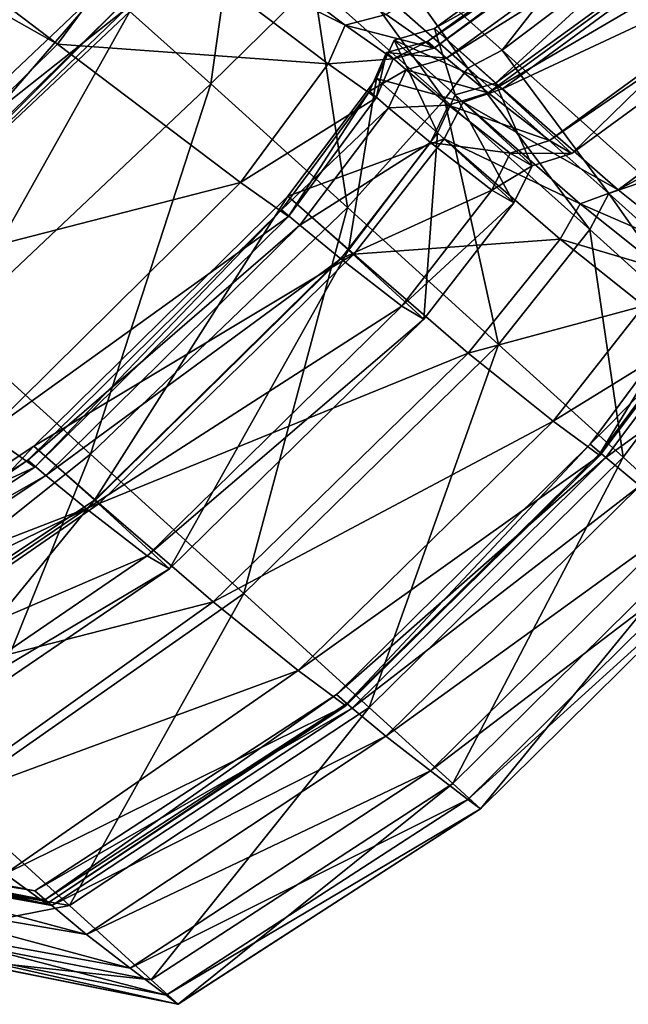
# Model space of a CAD drawing. Header units: millimetres. Extents: x 2387 to 13955, y -4964 to 364.
# Tile 215 of 656: x 6350.31 to 6353.28, y -4430.45 to -4425.65. Entities that reach past the tile are written whole.
import ezdxf

# ---------------------------------------------------------------- set-up
doc = ezdxf.new("R2010")
doc.units = ezdxf.units.MM
doc.header["$MEASUREMENT"] = 0
doc.layers.add('Predefinito', color=7, linetype='Continuous', true_color=0x000000)

msp = doc.modelspace()

# ---------------------------------------------------------------- linework, layer by layer
at = {"layer": 'Predefinito'}
for points in [[(6350.4965, -4425.7658, 440.4923), (6340.6023, -4418.2525, 485.693), (6339.3647, -4419.4736, 485.7014)], [(6340.6023, -4418.2525, 485.693), (6350.4965, -4425.7658, 440.4923), (6350.9247, -4425.1875, 440.487)], [(6339.3647, -4419.4736, 485.7014), (6349.2591, -4426.9871, 440.494), (6350.4965, -4425.7658, 440.4923)], [(6352.6659, -4425.7947, 17.0723), (6352.0278, -4425.2254, 16.3445), (6354.7754, -4423.0989, 16.238)], [(6354.7754, -4423.0989, 16.238), (6355.4383, -4423.704, 16.9759), (6352.6659, -4425.7947, 17.0723)], [(6352.6331, -4425.9551, 426.6515), (6352.3357, -4425.6898, 426.4331), (6355.1964, -4423.611, 426.4512)], [(6355.5021, -4423.9069, 426.3876), (6355.1964, -4423.611, 426.4512), (6352.3357, -4425.6898, 426.4331)], [(6355.1964, -4423.611, 426.4512), (6355.4767, -4423.8867, 426.625), (6352.6331, -4425.9551, 426.6515)], [(6352.333, -4425.7857, 433.6586), (6352.3006, -4425.7533, 433.4325), (6355.1276, -4423.7074, 433.4559)], [(6355.2135, -4423.7862, 433.2815), (6355.1276, -4423.7074, 433.4559), (6352.3006, -4425.7533, 433.4325)], [(6355.1276, -4423.7074, 433.4559), (6355.158, -4423.7439, 433.66), (6352.333, -4425.7857, 433.6586)], [(6353.3737, -4426.4285, 18.7734), (6352.6659, -4425.7947, 17.0723), (6355.4383, -4423.704, 16.9759)], [(6352.0988, -4425.6203, 435.4865), (6352.333, -4425.7857, 433.6586), (6355.158, -4423.7439, 433.66)], [(6352.3006, -4425.7533, 433.4325), (6352.3934, -4425.8339, 433.237), (6355.2135, -4423.7862, 433.2815)], [(6355.4081, -4423.9541, 432.3783), (6355.2135, -4423.7862, 433.2815), (6352.3934, -4425.8339, 433.237)], [(6352.3357, -4425.6898, 426.4331), (6352.666, -4425.984, 426.3282), (6355.5021, -4423.9069, 426.3876)], [(6353.0046, -4426.2978, 427.6241), (6352.6331, -4425.9551, 426.6515), (6355.4767, -4423.8867, 426.625)], [(6356.0363, -4424.4075, 425.5974), (6355.5021, -4423.9069, 426.3876), (6352.666, -4425.984, 426.3282)], [(6355.4767, -4423.8867, 426.625), (6355.8201, -4424.242, 427.58), (6353.0046, -4426.2978, 427.6241)], [(6352.3934, -4425.8339, 433.237), (6352.597, -4426.0028, 432.3355), (6355.4081, -4423.9541, 432.3783)], [(6355.7037, -4424.1853, 429.9878), (6355.4081, -4423.9541, 432.3783), (6352.597, -4426.0028, 432.3355)], [(6352.597, -4426.0028, 432.3355), (6352.8966, -4426.2356, 429.9917), (6355.7037, -4424.1853, 429.9878)], [(6355.8201, -4424.242, 427.58), (6355.7037, -4424.1853, 429.9878), (6352.8966, -4426.2356, 429.9917)], [(6352.8966, -4426.2356, 429.9917), (6353.0046, -4426.2978, 427.6241), (6355.8201, -4424.242, 427.58)], [(6352.666, -4425.984, 426.3282), (6353.231, -4426.4751, 425.5248), (6356.0363, -4424.4075, 425.5974)], [(6356.4413, -4424.7461, 423.2439), (6356.0363, -4424.4075, 425.5974), (6353.231, -4426.4751, 425.5248)], [(6353.231, -4426.4751, 425.5248), (6353.6375, -4426.8001, 423.2108), (6356.4413, -4424.7461, 423.2439)], [(6351.8993, -4425.6722, 435.4925), (6351.0067, -4424.9989, 440.4836), (6350.9247, -4425.1875, 440.487)], [(6351.0067, -4424.9989, 440.4836), (6351.8993, -4425.6722, 435.4925), (6352.0988, -4425.6203, 435.4865)], [(6350.2718, -4425.0696, 14.7599), (6350.8165, -4425.5658, 15.6569), (6349.5743, -4426.7814, 15.6524)], [(6351.2438, -4425.9593, 16.2384), (6350.8495, -4425.6064, 16.2058), (6351.3611, -4425.1252, 16.2712)], [(6351.3611, -4425.1252, 16.2712), (6351.7459, -4425.467, 16.3445), (6351.2438, -4425.9593, 16.2384)], [(6351.8175, -4425.8613, 435.4864), (6350.9247, -4425.1875, 440.487), (6350.4965, -4425.7658, 440.4923)], [(6350.9247, -4425.1875, 440.487), (6351.8175, -4425.8613, 435.4864), (6351.8993, -4425.6722, 435.4925)], [(6352.4969, -4425.8827, 17.1366), (6351.8774, -4425.3355, 16.4153), (6352.0278, -4425.2254, 16.3445)], [(6352.0278, -4425.2254, 16.3445), (6352.6659, -4425.7947, 17.0723), (6352.4969, -4425.8827, 17.1366)], [(6352.3843, -4426.036, 17.0723), (6351.7459, -4425.467, 16.3445), (6351.8774, -4425.3355, 16.4153)], [(6351.8774, -4425.3355, 16.4153), (6352.4969, -4425.8827, 17.1366), (6352.3843, -4426.036, 17.0723)], [(6351.9104, -4426.5611, 16.9759), (6351.2438, -4425.9593, 16.2384), (6351.7459, -4425.467, 16.3445)], [(6351.7459, -4425.467, 16.3445), (6352.3843, -4426.036, 17.0723), (6351.9104, -4426.5611, 16.9759)], [(6349.5845, -4426.7955, 16.1843), (6349.4554, -4426.6814, 16.3553), (6350.7169, -4425.4881, 16.3601)], [(6350.8353, -4425.5899, 16.1838), (6350.7169, -4425.4881, 16.3601), (6349.4554, -4426.6814, 16.3553)], [(6350.7169, -4425.4881, 16.3601), (6350.8495, -4425.6064, 16.2058), (6349.5845, -4426.7955, 16.1843)], [(6349.5845, -4426.7955, 16.1843), (6349.5743, -4426.7814, 15.6524), (6350.8165, -4425.5658, 15.6569)], [(6350.8165, -4425.5658, 15.6569), (6350.8353, -4425.5899, 16.1838), (6349.5845, -4426.7955, 16.1843)], [(6349.4554, -4426.6814, 16.3553), (6349.5845, -4426.7955, 16.1843), (6350.8353, -4425.5899, 16.1838)], [(6349.9818, -4427.1519, 16.2032), (6349.5845, -4426.7955, 16.1843), (6350.8495, -4425.6064, 16.2058)], [(6350.8495, -4425.6064, 16.2058), (6351.2438, -4425.9593, 16.2384), (6349.9818, -4427.1519, 16.2032)], [(6352.333, -4425.7857, 433.6586), (6352.0988, -4425.6203, 435.4865), (6351.8993, -4425.6722, 435.4925)], [(6352.1332, -4425.8377, 433.658), (6351.8993, -4425.6722, 435.4925), (6351.8175, -4425.8613, 435.4864)], [(6351.8993, -4425.6722, 435.4925), (6352.1332, -4425.8377, 433.658), (6352.333, -4425.7857, 433.6586)], [(6352.4367, -4426.0127, 426.6699), (6352.138, -4425.7464, 426.4221), (6352.3357, -4425.6898, 426.4331)], [(6352.666, -4425.984, 426.3282), (6352.3357, -4425.6898, 426.4331), (6352.138, -4425.7464, 426.4221)], [(6352.3357, -4425.6898, 426.4331), (6352.6331, -4425.9551, 426.6515), (6352.4367, -4426.0127, 426.6699)], [(6352.3502, -4426.1974, 426.6514), (6352.0524, -4425.9324, 426.433), (6352.138, -4425.7464, 426.4221)], [(6352.4745, -4426.0475, 426.2894), (6352.138, -4425.7464, 426.4221), (6352.0524, -4425.9324, 426.433)], [(6352.1332, -4425.8377, 433.658), (6352.1014, -4425.8066, 433.4172), (6352.3006, -4425.7533, 433.4325)], [(6352.3934, -4425.8339, 433.237), (6352.3006, -4425.7533, 433.4325), (6352.1014, -4425.8066, 433.4172)], [(6352.3006, -4425.7533, 433.4325), (6352.333, -4425.7857, 433.6586), (6352.1332, -4425.8377, 433.658)], [(6352.138, -4425.7464, 426.4221), (6352.4745, -4426.0475, 426.2894), (6352.666, -4425.984, 426.3282)], [(6352.138, -4425.7464, 426.4221), (6352.4367, -4426.0127, 426.6699), (6352.3502, -4426.1974, 426.6514)], [(6351.3899, -4426.4402, 435.4773), (6350.4965, -4425.7658, 440.4923), (6349.2591, -4426.9871, 440.494)], [(6350.4965, -4425.7658, 440.4923), (6351.3899, -4426.4402, 435.4773), (6351.8175, -4425.8613, 435.4864)], [(6353.1853, -4426.4936, 18.8163), (6352.4969, -4425.8827, 17.1366), (6352.6659, -4425.7947, 17.0723)], [(6352.6659, -4425.7947, 17.0723), (6353.3737, -4426.4285, 18.7734), (6353.1853, -4426.4936, 18.8163)], [(6351.8175, -4425.8613, 435.4864), (6352.0514, -4426.0269, 433.6586), (6352.1332, -4425.8377, 433.658)], [(6352.0514, -4426.0269, 433.6586), (6352.0187, -4425.9949, 433.4324), (6352.1014, -4425.8066, 433.4172)], [(6352.1968, -4425.8901, 433.2075), (6352.1014, -4425.8066, 433.4172), (6352.0187, -4425.9949, 433.4324)], [(6352.1014, -4425.8066, 433.4172), (6352.1332, -4425.8377, 433.658), (6352.0514, -4426.0269, 433.6586)], [(6352.1014, -4425.8066, 433.4172), (6352.1968, -4425.8901, 433.2075), (6352.3934, -4425.8339, 433.237)], [(6352.597, -4426.0028, 432.3355), (6352.3934, -4425.8339, 433.237), (6352.1968, -4425.8901, 433.2075)], [(6352.0514, -4426.0269, 433.6586), (6351.8175, -4425.8613, 435.4864), (6351.3899, -4426.4402, 435.4773)], [(6352.0187, -4425.9949, 433.4324), (6352.1115, -4426.0755, 433.2369), (6352.1968, -4425.8901, 433.2075)], [(6352.4032, -4426.0622, 432.3071), (6352.1968, -4425.8901, 433.2075), (6352.1115, -4426.0755, 433.2369)], [(6352.1968, -4425.8901, 433.2075), (6352.4032, -4426.0622, 432.3071), (6352.597, -4426.0028, 432.3355)], [(6353.0923, -4426.6696, 18.7734), (6352.3843, -4426.036, 17.0723), (6352.4969, -4425.8827, 17.1366)], [(6352.4969, -4425.8827, 17.1366), (6353.1853, -4426.4936, 18.8163), (6353.0923, -4426.6696, 18.7734)], [(6351.9162, -4426.7692, 426.6235), (6351.6199, -4426.506, 426.4491), (6352.0524, -4425.9324, 426.433)], [(6352.383, -4426.2264, 426.3281), (6352.0524, -4425.9324, 426.433), (6351.6199, -4426.506, 426.4491)], [(6352.0524, -4425.9324, 426.433), (6352.3502, -4426.1974, 426.6514), (6351.9162, -4426.7692, 426.6235)], [(6352.0524, -4425.9324, 426.433), (6352.383, -4426.2264, 426.3281), (6352.4745, -4426.0475, 426.2894)], [(6350.6577, -4427.7646, 16.9438), (6349.9818, -4427.1519, 16.2032), (6351.2438, -4425.9593, 16.2384)], [(6351.2438, -4425.9593, 16.2384), (6351.9104, -4426.5611, 16.9759), (6350.6577, -4427.7646, 16.9438)], [(6351.6238, -4426.606, 433.6595), (6351.5897, -4426.5724, 433.4553), (6352.0187, -4425.9949, 433.4324)], [(6352.1115, -4426.0755, 433.2369), (6352.0187, -4425.9949, 433.4324), (6351.5897, -4426.5724, 433.4553)], [(6352.0187, -4425.9949, 433.4324), (6352.0514, -4426.0269, 433.6586), (6351.6238, -4426.606, 433.6595)], [(6352.8117, -4426.3588, 427.6536), (6352.4367, -4426.0127, 426.6699), (6352.6331, -4425.9551, 426.6515)], [(6353.231, -4426.4751, 425.5248), (6352.666, -4425.984, 426.3282), (6352.4745, -4426.0475, 426.2894)], [(6352.6331, -4425.9551, 426.6515), (6353.0046, -4426.2978, 427.6241), (6352.8117, -4426.3588, 427.6536)], [(6351.3899, -4426.4402, 435.4773), (6351.6238, -4426.606, 433.6595), (6352.0514, -4426.0269, 433.6586)], [(6352.6478, -4427.2289, 18.7092), (6351.9104, -4426.5611, 16.9759), (6352.3843, -4426.036, 17.0723)], [(6352.7224, -4426.5396, 427.624), (6352.3502, -4426.1974, 426.6514), (6352.4367, -4426.0127, 426.6699)], [(6352.3843, -4426.036, 17.0723), (6353.0923, -4426.6696, 18.7734), (6352.6478, -4427.2289, 18.7092)], [(6352.8966, -4426.2356, 429.9917), (6352.597, -4426.0028, 432.3355), (6352.4032, -4426.0622, 432.3071)], [(6352.4367, -4426.0127, 426.6699), (6352.8117, -4426.3588, 427.6536), (6352.7224, -4426.5396, 427.624)], [(6351.5897, -4426.5724, 433.4553), (6351.6788, -4426.6486, 433.2811), (6352.1115, -4426.0755, 433.2369)], [(6352.3151, -4426.2443, 432.3355), (6352.1115, -4426.0755, 433.2369), (6351.6788, -4426.6486, 433.2811)], [(6352.1115, -4426.0755, 433.2369), (6352.3151, -4426.2443, 432.3355), (6352.4032, -4426.0622, 432.3071)], [(6352.7044, -4426.2969, 429.9942), (6352.4032, -4426.0622, 432.3071), (6352.3151, -4426.2443, 432.3355)], [(6353.0448, -4426.544, 425.4766), (6352.4745, -4426.0475, 426.2894), (6352.383, -4426.2264, 426.3281)], [(6352.4032, -4426.0622, 432.3071), (6352.7044, -4426.2969, 429.9942), (6352.8966, -4426.2356, 429.9917)], [(6352.4745, -4426.0475, 426.2894), (6353.0448, -4426.544, 425.4766), (6353.231, -4426.4751, 425.5248)], [(6351.6199, -4426.506, 426.4491), (6351.9415, -4426.7895, 426.3862), (6352.383, -4426.2264, 426.3281)], [(6352.2837, -4427.1058, 427.5797), (6351.9162, -4426.7692, 426.6235), (6352.3502, -4426.1974, 426.6514)], [(6352.9486, -4426.7169, 425.5248), (6352.383, -4426.2264, 426.3281), (6351.9415, -4426.7895, 426.3862)], [(6352.3502, -4426.1974, 426.6514), (6352.7224, -4426.5396, 427.624), (6352.2837, -4427.1058, 427.5797)], [(6352.383, -4426.2264, 426.3281), (6352.9486, -4426.7169, 425.5248), (6353.0448, -4426.544, 425.4766)], [(6353.0046, -4426.2978, 427.6241), (6352.8966, -4426.2356, 429.9917), (6352.7044, -4426.2969, 429.9942)], [(6351.6788, -4426.6486, 433.2811), (6351.8783, -4426.8127, 432.3782), (6352.3151, -4426.2443, 432.3355)], [(6352.6147, -4426.4772, 429.9917), (6352.3151, -4426.2443, 432.3355), (6351.8783, -4426.8127, 432.3782)], [(6352.3151, -4426.2443, 432.3355), (6352.6147, -4426.4772, 429.9917), (6352.7044, -4426.2969, 429.9942)], [(6352.8117, -4426.3588, 427.6536), (6352.7044, -4426.2969, 429.9942), (6352.6147, -4426.4772, 429.9917)], [(6352.7044, -4426.2969, 429.9942), (6352.8117, -4426.3588, 427.6536), (6353.0046, -4426.2978, 427.6241)], [(6352.6147, -4426.4772, 429.9917), (6352.7224, -4426.5396, 427.624), (6352.8117, -4426.3588, 427.6536)], [(6353.7706, -4427.0192, 21.7914), (6353.1853, -4426.4936, 18.8163), (6353.3737, -4426.4285, 18.7734)], [(6349.2591, -4426.9871, 440.494), (6350.1526, -4427.6617, 435.4742), (6351.3899, -4426.4402, 435.4773)], [(6351.6238, -4426.606, 433.6595), (6351.3899, -4426.4402, 435.4773), (6350.1526, -4427.6617, 435.4742)], [(6351.8783, -4426.8127, 432.3782), (6352.1755, -4427.0427, 429.9879), (6352.6147, -4426.4772, 429.9917)], [(6352.7224, -4426.5396, 427.624), (6352.6147, -4426.4772, 429.9917), (6352.1755, -4427.0427, 429.9879)], [(6353.6375, -4426.8001, 423.2108), (6353.231, -4426.4751, 425.5248), (6353.0448, -4426.544, 425.4766)], [(6350.677, -4427.9881, 426.6139), (6350.3812, -4427.7254, 426.4539), (6351.6199, -4426.506, 426.4491)], [(6351.9415, -4426.7895, 426.3862), (6351.6199, -4426.506, 426.4491), (6350.3812, -4427.7254, 426.4539)], [(6351.6199, -4426.506, 426.4491), (6351.9162, -4426.7692, 426.6235), (6350.677, -4427.9881, 426.6139)], [(6353.6864, -4427.2051, 21.7666), (6353.0923, -4426.6696, 18.7734), (6353.1853, -4426.4936, 18.8163)], [(6353.1853, -4426.4936, 18.8163), (6353.7706, -4427.0192, 21.7914), (6353.6864, -4427.2051, 21.7666)], [(6350.3867, -4427.8275, 433.6597), (6350.3522, -4427.7933, 433.4628), (6351.5897, -4426.5724, 433.4553)], [(6351.6788, -4426.6486, 433.2811), (6351.5897, -4426.5724, 433.4553), (6350.3522, -4427.7933, 433.4628)], [(6351.5897, -4426.5724, 433.4553), (6351.6238, -4426.606, 433.6595), (6350.3867, -4427.8275, 433.6597)], [(6351.4049, -4428.4438, 18.6878), (6350.6577, -4427.7646, 16.9438), (6351.9104, -4426.5611, 16.9759)], [(6351.9104, -4426.5611, 16.9759), (6352.6478, -4427.2289, 18.7092), (6351.4049, -4428.4438, 18.6878)], [(6352.1755, -4427.0427, 429.9879), (6352.2837, -4427.1058, 427.5797), (6352.7224, -4426.5396, 427.624)], [(6353.4475, -4426.8637, 423.1888), (6353.0448, -4426.544, 425.4766), (6352.9486, -4426.7169, 425.5248)], [(6353.0448, -4426.544, 425.4766), (6353.4475, -4426.8637, 423.1888), (6353.6375, -4426.8001, 423.2108)], [(6350.1526, -4427.6617, 435.4742), (6350.3867, -4427.8275, 433.6597), (6351.6238, -4426.606, 433.6595)], [(6350.3522, -4427.7933, 433.4628), (6350.44, -4427.8681, 433.2958), (6351.6788, -4426.6486, 433.2811)], [(6351.8783, -4426.8127, 432.3782), (6351.6788, -4426.6486, 433.2811), (6350.44, -4427.8681, 433.2958)], [(6353.2549, -4427.7795, 21.7293), (6352.6478, -4427.2289, 18.7092), (6353.0923, -4426.6696, 18.7734)], [(6353.0923, -4426.6696, 18.7734), (6353.6864, -4427.2051, 21.7666), (6353.2549, -4427.7795, 21.7293)], [(6351.9415, -4426.7895, 426.3862), (6352.4998, -4427.2713, 425.5971), (6352.9486, -4426.7169, 425.5248)], [(6353.3558, -4427.0415, 423.2108), (6352.9486, -4426.7169, 425.5248), (6352.4998, -4427.2713, 425.5971)], [(6352.9486, -4426.7169, 425.5248), (6353.3558, -4427.0415, 423.2108), (6353.4475, -4426.8637, 423.1888)], [(6350.3812, -4427.7254, 426.4539), (6350.6998, -4428.0054, 426.4052), (6351.9415, -4426.7895, 426.3862)], [(6350.44, -4427.8681, 433.2958), (6350.6381, -4428.0306, 432.3925), (6351.8783, -4426.8127, 432.3782)], [(6352.1755, -4427.0427, 429.9879), (6351.8783, -4426.8127, 432.3782), (6350.6381, -4428.0306, 432.3925)], [(6351.0429, -4428.323, 427.5648), (6350.677, -4427.9881, 426.6139), (6351.9162, -4426.7692, 426.6235)], [(6352.4998, -4427.2713, 425.5971), (6351.9415, -4426.7895, 426.3862), (6350.6998, -4428.0054, 426.4052)], [(6351.9162, -4426.7692, 426.6235), (6352.2837, -4427.1058, 427.5797), (6351.0429, -4428.323, 427.5648)], [(6350.6381, -4428.0306, 432.3925), (6350.9345, -4428.2597, 429.9866), (6352.1755, -4427.0427, 429.9879)], [(6352.2837, -4427.1058, 427.5797), (6352.1755, -4427.0427, 429.9879), (6350.9345, -4428.2597, 429.9866)], [(6352.4998, -4427.2713, 425.5971), (6352.9134, -4427.6033, 423.2439), (6353.3558, -4427.0415, 423.2108)], [(6353.5736, -4427.1972, 420.8517), (6353.3558, -4427.0415, 423.2108), (6352.9134, -4427.6033, 423.2439)], [(6350.9345, -4428.2597, 429.9866), (6351.0429, -4428.323, 427.5648), (6352.2837, -4427.1058, 427.5797)], [(6353.6015, -4427.2055, 419.4863), (6353.5229, -4427.1363, 419.692), (6353.0949, -4427.715, 419.7034)], [(6353.1436, -4427.7599, 419.9023), (6353.0949, -4427.715, 419.7034), (6353.5229, -4427.1363, 419.692)], [(6353.5229, -4427.1363, 419.692), (6353.5714, -4427.1812, 419.913), (6353.1436, -4427.7599, 419.9023)], [(6349.9818, -4427.1519, 16.2032), (6350.6577, -4427.7646, 16.9438), (6349.3155, -4428.8338, 17.1776)], [(6352.9134, -4427.6033, 423.2439), (6353.1415, -4427.771, 420.841), (6353.5736, -4427.1972, 420.8517)], [(6353.5714, -4427.1812, 419.913), (6353.5736, -4427.1972, 420.8517), (6353.1415, -4427.771, 420.841)], [(6353.1415, -4427.771, 420.841), (6353.1436, -4427.7599, 419.9023), (6353.5714, -4427.1812, 419.913)], [(6352.0163, -4428.9995, 21.7169), (6351.4049, -4428.4438, 18.6878), (6352.6478, -4427.2289, 18.7092)], [(6352.6478, -4427.2289, 18.7092), (6353.2549, -4427.7795, 21.7293), (6352.0163, -4428.9995, 21.7169)], [(6353.0949, -4427.715, 419.7034), (6353.1711, -4427.7812, 419.5195), (6353.6015, -4427.2055, 419.4863)], [(6353.7681, -4427.345, 417.6486), (6353.6015, -4427.2055, 419.4863), (6353.1711, -4427.7812, 419.5195)], [(6353.6613, -4428.1485, 25.2969), (6353.2549, -4427.7795, 21.7293), (6353.6864, -4427.2051, 21.7666)], [(6350.6998, -4428.0054, 426.4052), (6351.2556, -4428.4845, 425.6211), (6352.4998, -4427.2713, 425.5971)], [(6352.9134, -4427.6033, 423.2439), (6352.4998, -4427.2713, 425.5971), (6351.2556, -4428.4845, 425.6211)], [(6353.1711, -4427.7812, 419.5195), (6353.3359, -4427.9186, 417.6915), (6353.7681, -4427.345, 417.6486)], [(6351.2556, -4428.4845, 425.6211), (6351.6712, -4428.819, 423.2549), (6352.9134, -4427.6033, 423.2439)], [(6353.1415, -4427.771, 420.841), (6352.9134, -4427.6033, 423.2439), (6351.6712, -4428.819, 423.2549)], [(6350.3867, -4427.8275, 433.6597), (6350.1526, -4427.6617, 435.4742), (6348.6812, -4428.6169, 435.4956)], [(6349.223, -4428.9582, 426.68), (6348.9232, -4428.6918, 426.4132), (6350.3812, -4427.7254, 426.4539)], [(6350.6998, -4428.0054, 426.4052), (6350.3812, -4427.7254, 426.4539), (6348.9232, -4428.6918, 426.4132)], [(6350.3812, -4427.7254, 426.4539), (6350.677, -4427.9881, 426.6139), (6349.223, -4428.9582, 426.68)], [(6353.1711, -4427.7812, 419.5195), (6353.0949, -4427.715, 419.7034), (6351.8577, -4428.9363, 419.7072)], [(6351.9063, -4428.9813, 419.8987), (6351.8577, -4428.9363, 419.7072), (6353.0949, -4427.715, 419.7034)], [(6353.0949, -4427.715, 419.7034), (6353.1436, -4427.7599, 419.9023), (6351.9063, -4428.9813, 419.8987)], [(6349.9807, -4429.4407, 18.8439), (6349.3155, -4428.8338, 17.1776), (6350.6577, -4427.7646, 16.9438)], [(6350.6577, -4427.7646, 16.9438), (6351.4049, -4428.4438, 18.6878), (6349.9807, -4429.4407, 18.8439)], [(6351.6712, -4428.819, 423.2549), (6351.9028, -4428.9907, 420.8373), (6353.1415, -4427.771, 420.841)], [(6351.9028, -4428.9907, 420.8373), (6351.9063, -4428.9813, 419.8987), (6353.1436, -4427.7599, 419.9023)], [(6353.1436, -4427.7599, 419.9023), (6353.1415, -4427.771, 420.841), (6351.9028, -4428.9907, 420.8373)], [(6348.9151, -4428.7824, 433.6566), (6348.8844, -4428.7516, 433.4062), (6350.3522, -4427.7933, 433.4628)], [(6350.44, -4427.8681, 433.2958), (6350.3522, -4427.7933, 433.4628), (6348.8844, -4428.7516, 433.4062)], [(6350.3522, -4427.7933, 433.4628), (6350.3867, -4427.8275, 433.6597), (6348.9151, -4428.7824, 433.6566)], [(6351.8577, -4428.9363, 419.7072), (6351.933, -4429.0016, 419.5305), (6353.1711, -4427.7812, 419.5195)], [(6353.3359, -4427.9186, 417.6915), (6353.1711, -4427.7812, 419.5195), (6351.933, -4429.0016, 419.5305)], [(6352.4239, -4429.3699, 25.2911), (6352.0163, -4428.9995, 21.7169), (6353.2549, -4427.7795, 21.7293)], [(6353.2549, -4427.7795, 21.7293), (6353.6613, -4428.1485, 25.2969), (6352.4239, -4429.3699, 25.2911)], [(6348.6812, -4428.6169, 435.4956), (6348.9151, -4428.7824, 433.6566), (6350.3867, -4427.8275, 433.6597)], [(6348.8844, -4428.7516, 433.4062), (6348.9829, -4428.8357, 433.1874), (6350.44, -4427.8681, 433.2958)], [(6350.6381, -4428.0306, 432.3925), (6350.44, -4427.8681, 433.2958), (6348.9829, -4428.8357, 433.1874)], [(6351.933, -4429.0016, 419.5305), (6352.0971, -4429.1383, 417.7058), (6353.3359, -4427.9186, 417.6915)], [(6353.5531, -4428.0872, 412.5602), (6353.3359, -4427.9186, 417.6915), (6352.0971, -4429.1383, 417.7058)], [(6348.9232, -4428.6918, 426.4132), (6349.2672, -4428.9943, 426.2632), (6350.6998, -4428.0054, 426.4052)], [(6349.602, -4429.3048, 427.6713), (6349.223, -4428.9582, 426.68), (6350.677, -4427.9881, 426.6139)], [(6351.2556, -4428.4845, 425.6211), (6350.6998, -4428.0054, 426.4052), (6349.2672, -4428.9943, 426.2632)], [(6350.677, -4427.9881, 426.6139), (6351.0429, -4428.323, 427.5648), (6349.602, -4429.3048, 427.6713)], [(6348.9829, -4428.8357, 433.1874), (6349.1926, -4429.0084, 432.2878), (6350.6381, -4428.0306, 432.3925)], [(6350.9345, -4428.2597, 429.9866), (6350.6381, -4428.0306, 432.3925), (6349.1926, -4429.0084, 432.2878)], [(6352.0971, -4429.1383, 417.7058), (6352.315, -4429.3077, 412.5698), (6353.5531, -4428.0872, 412.5602)], [(6353.7358, -4428.2253, 360.7447), (6353.5531, -4428.0872, 412.5602), (6352.315, -4429.3077, 412.5698)], [(6352.5597, -4429.4934, 28.6702), (6352.4239, -4429.3699, 25.2911), (6353.6613, -4428.1485, 25.2969)], [(6353.6613, -4428.1485, 25.2969), (6353.7967, -4428.2714, 28.6724), (6352.5597, -4429.4934, 28.6702)], [(6352.315, -4429.3077, 412.5698), (6352.4985, -4429.447, 360.7477), (6353.7358, -4428.2253, 360.7447)], [(6353.7966, -4428.2713, 218.8645), (6353.7358, -4428.2253, 360.7447), (6352.4985, -4429.447, 360.7477)], [(6349.1926, -4429.0084, 432.2878), (6349.4954, -4429.2432, 429.9948), (6350.9345, -4428.2597, 429.9866)], [(6351.0429, -4428.323, 427.5648), (6350.9345, -4428.2597, 429.9866), (6349.4954, -4429.2432, 429.9948)], [(6352.4985, -4429.447, 360.7477), (6352.5597, -4429.4934, 218.865), (6353.7966, -4428.2713, 218.8645)], [(6353.7967, -4428.2714, 28.6724), (6353.7966, -4428.2713, 77.8601), (6352.5597, -4429.4934, 77.8597)], [(6352.5597, -4429.4934, 218.865), (6352.5597, -4429.4934, 77.8597), (6353.7966, -4428.2713, 77.8601)], [(6353.7966, -4428.2713, 77.8601), (6353.7966, -4428.2713, 218.8645), (6352.5597, -4429.4934, 218.865)], [(6352.5597, -4429.4934, 77.8597), (6352.5597, -4429.4934, 28.6702), (6353.7967, -4428.2714, 28.6724)], [(6349.4954, -4429.2432, 429.9948), (6349.602, -4429.3048, 427.6713), (6351.0429, -4428.323, 427.5648)], [(6350.5557, -4429.9643, 21.8075), (6349.9807, -4429.4407, 18.8439), (6351.4049, -4428.4438, 18.6878)], [(6351.4049, -4428.4438, 18.6878), (6352.0163, -4428.9995, 21.7169), (6350.5557, -4429.9643, 21.8075)], [(6349.2672, -4428.9943, 426.2632), (6349.8436, -4429.4918, 425.4453), (6351.2556, -4428.4845, 425.6211)], [(6351.6712, -4428.819, 423.2549), (6351.2556, -4428.4845, 425.6211), (6349.8436, -4429.4918, 425.4453)], [(6349.8436, -4429.4918, 425.4453), (6350.2412, -4429.8106, 423.1746), (6351.6712, -4428.819, 423.2549)], [(6351.9028, -4428.9907, 420.8373), (6351.6712, -4428.819, 423.2549), (6350.2412, -4429.8106, 423.1746)], [(6351.933, -4429.0016, 419.5305), (6351.8577, -4428.9363, 419.7072), (6350.387, -4429.892, 419.6788)], [(6350.4355, -4429.9369, 419.9241), (6350.387, -4429.892, 419.6788), (6351.8577, -4428.9363, 419.7072)], [(6351.8577, -4428.9363, 419.7072), (6351.9063, -4428.9813, 419.8987), (6350.4355, -4429.9369, 419.9241)], [(6350.2412, -4429.8106, 423.1746), (6350.4438, -4429.9568, 420.8634), (6351.9028, -4428.9907, 420.8373)], [(6350.387, -4429.892, 419.6788), (6350.4695, -4429.9636, 419.4492), (6351.933, -4429.0016, 419.5305)], [(6350.4438, -4429.9568, 420.8634), (6350.4355, -4429.9369, 419.9241), (6351.9063, -4428.9813, 419.8987)], [(6351.9063, -4428.9813, 419.8987), (6351.9028, -4428.9907, 420.8373), (6350.4438, -4429.9568, 420.8634)], [(6352.0971, -4429.1383, 417.7058), (6351.933, -4429.0016, 419.5305), (6350.4695, -4429.9636, 419.4492)], [(6350.953, -4430.3258, 25.3333), (6350.5557, -4429.9643, 21.8075), (6352.0163, -4428.9995, 21.7169)], [(6352.0163, -4428.9995, 21.7169), (6352.4239, -4429.3699, 25.2911), (6350.953, -4430.3258, 25.3333)], [(6350.4695, -4429.9636, 419.4492), (6350.6387, -4430.1049, 417.601), (6352.0971, -4429.1383, 417.7058)], [(6352.315, -4429.3077, 412.5698), (6352.0971, -4429.1383, 417.7058), (6350.6387, -4430.1049, 417.601)], [(6350.6387, -4430.1049, 417.601), (6350.8509, -4430.2694, 412.4993), (6352.315, -4429.3077, 412.5698)], [(6352.4985, -4429.447, 360.7477), (6352.315, -4429.3077, 412.5698), (6350.8509, -4430.2694, 412.4993)], [(6351.0851, -4430.4459, 28.6859), (6350.953, -4430.3258, 25.3333), (6352.4239, -4429.3699, 25.2911)], [(6352.4239, -4429.3699, 25.2911), (6352.5597, -4429.4934, 28.6702), (6351.0851, -4430.4459, 28.6859)], [(6349.9807, -4429.4407, 18.8439), (6350.5557, -4429.9643, 21.8075), (6349.4584, -4429.7732, 22.0794)], [(6350.8509, -4430.2694, 412.4993), (6351.0261, -4430.4014, 360.7256), (6352.4985, -4429.447, 360.7477)], [(6352.5597, -4429.4934, 218.865), (6352.4985, -4429.447, 360.7477), (6351.0261, -4430.4014, 360.7256)], [(6351.0261, -4430.4014, 360.7256), (6351.0845, -4430.4454, 218.8614), (6352.5597, -4429.4934, 218.865)], [(6352.5597, -4429.4934, 77.8597), (6352.5597, -4429.4934, 218.865), (6351.0845, -4430.4454, 218.8614)], [(6351.0845, -4430.4454, 218.8614), (6351.0846, -4430.4455, 77.8627), (6352.5597, -4429.4934, 77.8597)], [(6352.5597, -4429.4934, 28.6702), (6352.5597, -4429.4934, 77.8597), (6351.0846, -4430.4455, 77.8627)], [(6351.0846, -4430.4455, 77.8627), (6351.0851, -4430.4459, 28.6859), (6352.5597, -4429.4934, 28.6702)], [(6349.2591, -4429.6737, 419.5939), (6349.3628, -4429.7641, 419.2056), (6350.4695, -4429.9636, 419.4492)], [(6350.4695, -4429.9636, 419.4492), (6350.387, -4429.892, 419.6788), (6349.2591, -4429.6737, 419.5939)], [(6349.307, -4429.7182, 420.0005), (6349.2591, -4429.6737, 419.5939), (6350.387, -4429.892, 419.6788)], [(6349.2348, -4429.6997, 422.9336), (6349.3508, -4429.7695, 420.9417), (6350.4438, -4429.9568, 420.8634)], [(6350.4438, -4429.9568, 420.8634), (6350.2412, -4429.8106, 423.1746), (6349.2348, -4429.6997, 422.9336)], [(6350.387, -4429.892, 419.6788), (6350.4355, -4429.9369, 419.9241), (6349.307, -4429.7182, 420.0005)], [(6349.3508, -4429.7695, 420.9417), (6349.307, -4429.7182, 420.0005), (6350.4355, -4429.9369, 419.9241)], [(6350.4355, -4429.9369, 419.9241), (6350.4438, -4429.9568, 420.8634), (6349.3508, -4429.7695, 420.9417)], [(6349.3628, -4429.7641, 419.2056), (6349.5476, -4429.9192, 417.2866), (6350.6387, -4430.1049, 417.601)], [(6350.6387, -4430.1049, 417.601), (6350.4695, -4429.9636, 419.4492), (6349.3628, -4429.7641, 419.2056)], [(6349.8249, -4430.1073, 25.46), (6349.4584, -4429.7732, 22.0794), (6350.5557, -4429.9643, 21.8075)], [(6349.5476, -4429.9192, 417.2866), (6349.7429, -4430.0687, 412.2879), (6350.8509, -4430.2694, 412.4993)], [(6350.8509, -4430.2694, 412.4993), (6350.6387, -4430.1049, 417.601), (6349.5476, -4429.9192, 417.2866)], [(6350.5557, -4429.9643, 21.8075), (6350.953, -4430.3258, 25.3333), (6349.8249, -4430.1073, 25.46)], [(6349.7429, -4430.0687, 412.2879), (6349.8932, -4430.1788, 360.6594), (6351.0261, -4430.4014, 360.7256)], [(6351.0261, -4430.4014, 360.7256), (6350.8509, -4430.2694, 412.4993), (6349.7429, -4430.0687, 412.2879)], [(6349.9455, -4430.2174, 28.7328), (6349.8249, -4430.1073, 25.46), (6350.953, -4430.3258, 25.3333)], [(6349.8932, -4430.1788, 360.6594), (6349.9433, -4430.2154, 218.8507), (6351.0845, -4430.4454, 218.8614)], [(6351.0845, -4430.4454, 218.8614), (6351.0261, -4430.4014, 360.7256), (6349.8932, -4430.1788, 360.6594)], [(6349.9433, -4430.2154, 218.8507), (6349.9438, -4430.2159, 77.8718), (6351.0846, -4430.4455, 77.8627)], [(6351.0846, -4430.4455, 77.8627), (6351.0845, -4430.4454, 218.8614), (6349.9433, -4430.2154, 218.8507)], [(6349.9438, -4430.2159, 77.8718), (6349.9455, -4430.2174, 28.7328), (6351.0851, -4430.4459, 28.6859)], [(6351.0851, -4430.4459, 28.6859), (6351.0846, -4430.4455, 77.8627), (6349.9438, -4430.2159, 77.8718)], [(6350.953, -4430.3258, 25.3333), (6351.0851, -4430.4459, 28.6859), (6349.9455, -4430.2174, 28.7328)]]:
    msp.add_3dface(points, dxfattribs=at)

doc.saveas('drawing.dxf')
